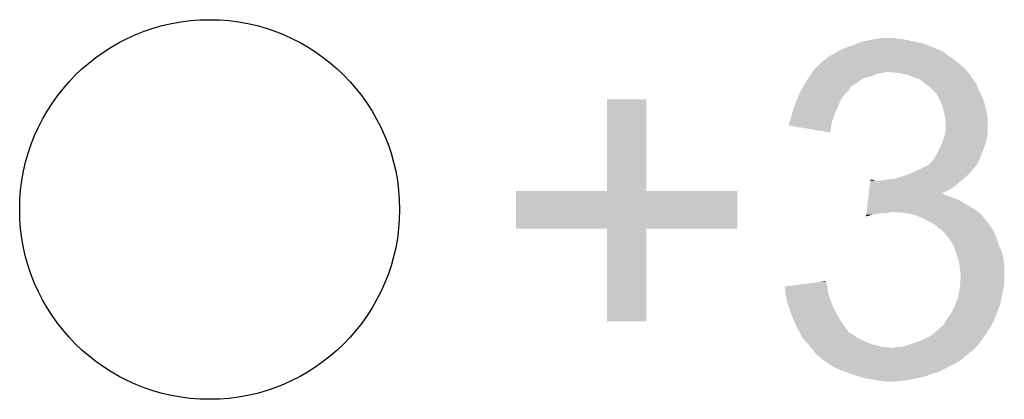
# Model space of a CAD drawing. Extents: x -9 to 122, y -9 to 65.
# Tile 274 of 308: x 95.08 to 97.94, y 37.47 to 38.57. Entities that reach past the tile are written whole.
import ezdxf

# ---------------------------------------------------------------- set-up
doc = ezdxf.new("R2010")
doc.units = 0
doc.layers.get('0').update_dxf_attribs({"linetype": 'CONTINUOUS'})
doc.layers.add('CLICKER_4_FOR_R7FA4M2A_V100_GTO', color=12, linetype='CONTINUOUS')
doc.layers.add('CLICKER_4_FOR_R7FA4M2A_V100_GTS', color=13, linetype='CONTINUOUS')

# ---------------------------------------------------------------- blocks, each defined once
blk = doc.blocks.new('ROUND_180')
blk.add_circle((0, 0), 0.5512)

msp = doc.modelspace()

# ---------------------------------------------------------------- linework, layer by layer
at = {"layer": 'CLICKER_4_FOR_R7FA4M2A_V100_GTO'}
for points in [[(97.56394, 38.5191), (97.581722, 38.52164), (97.63252, 38.5191), (97.617282, 38.52164)], [(97.46488, 38.48862), (97.49282, 38.49878), (97.745542, 38.48862), (97.720146, 38.49878)], [(97.49282, 38.49878), (97.512626, 38.506398), (97.720146, 38.49878), (97.701102, 38.506398)], [(97.512626, 38.506398), (97.525842, 38.51148), (97.701102, 38.506398), (97.6757, 38.51148)], [(97.525842, 38.51148), (97.55124, 38.51656), (97.6757, 38.51148), (97.652838, 38.51656)], [(97.55124, 38.51656), (97.56394, 38.5191), (97.652838, 38.51656), (97.63252, 38.5191)], [(97.41916, 38.460682), (97.42424, 38.46576), (97.789998, 38.460682), (97.78238, 38.46576)], [(97.42424, 38.46576), (97.431862, 38.47084), (97.78238, 38.46576), (97.77476, 38.47084)], [(97.431862, 38.47084), (97.452174, 38.480998), (97.77476, 38.47084), (97.762062, 38.480998)], [(97.452174, 38.480998), (97.452178, 38.481), (97.762062, 38.480998), (97.762058, 38.481)], [(97.452178, 38.481), (97.456412, 38.48354), (97.762058, 38.481), (97.754444, 38.48354)], [(97.456412, 38.48354), (97.460638, 38.486076), (97.754444, 38.48354), (97.7519, 38.486076)], [(97.460638, 38.486076), (97.46488, 38.48862), (97.7519, 38.486076), (97.745542, 38.48862)], [(97.38868, 38.43274), (97.40392, 38.44798), (97.823022, 38.43274), (97.80524, 38.44798)], [(97.40392, 38.44798), (97.414084, 38.458142), (97.80524, 38.44798), (97.793046, 38.458142)], [(97.414084, 38.458142), (97.419156, 38.46068), (97.793046, 38.458142), (97.79, 38.46068)], [(97.419156, 38.46068), (97.41916, 38.460682), (97.79, 38.46068), (97.789998, 38.460682)], [(97.368356, 38.404798), (97.371744, 38.40988), (97.528376, 38.404798), (97.548698, 38.40988)], [(97.371744, 38.40988), (97.376824, 38.417498), (97.548698, 38.40988), (97.566478, 38.417498)], [(97.376824, 38.417498), (97.378518, 38.42004), (97.566478, 38.417498), (97.58172, 38.42004)], [(97.378518, 38.42004), (97.380212, 38.42258), (97.58172, 38.42004), (97.594418, 38.42258)], [(97.380212, 38.42258), (97.383602, 38.427662), (97.83173, 38.42258), (97.827376, 38.427662)], [(97.383602, 38.427662), (97.38868, 38.43274), (97.827376, 38.427662), (97.823022, 38.43274)], [(97.632518, 38.42004), (97.607122, 38.42258), (97.833908, 38.42004), (97.83173, 38.42258)], [(97.655378, 38.41496), (97.632518, 38.42004), (97.83826, 38.41496), (97.833908, 38.42004)], [(97.6757, 38.40734), (97.655378, 38.41496), (97.843342, 38.40734), (97.83826, 38.41496)], [(97.690938, 38.40226), (97.6757, 38.40734), (97.846728, 38.40226), (97.843342, 38.40734)], [(97.346978, 38.369238), (97.35142, 38.376854), (97.485198, 38.369238), (97.490276, 38.376854)], [(97.35142, 38.376854), (97.352898, 38.379388), (97.490276, 38.376854), (97.49028, 38.379388)], [(97.352898, 38.379388), (97.360314, 38.3921), (97.49028, 38.379388), (97.5106, 38.3921)], [(97.360314, 38.3921), (97.363278, 38.39718), (97.5106, 38.3921), (97.51771, 38.39718)], [(97.363278, 38.39718), (97.368356, 38.404798), (97.51771, 38.39718), (97.528376, 38.404798)], [(97.70364, 38.3921), (97.690938, 38.40226), (97.853502, 38.3921), (97.846728, 38.40226)], [(97.703644, 38.392098), (97.70364, 38.3921), (97.853502, 38.392098), (97.853502, 38.3921)], [(97.707032, 38.389556), (97.703644, 38.392098), (97.85604, 38.389556), (97.853502, 38.392098)], [(97.7138, 38.38448), (97.707032, 38.389556), (97.857734, 38.38448), (97.85604, 38.389556)], [(97.71761, 38.38194), (97.7138, 38.38448), (97.85858, 38.38194), (97.857734, 38.38448)], [(97.72142, 38.3794), (97.71761, 38.38194), (97.859596, 38.3794), (97.85858, 38.38194)], [(97.73158, 38.36924), (97.72142, 38.3794), (97.86366, 38.36924), (97.859596, 38.3794)], [(97.337032, 38.346378), (97.342322, 38.359078), (97.46488, 38.346378), (97.475038, 38.359078)], [(97.342322, 38.359078), (97.3455, 38.366702), (97.475038, 38.359078), (97.482662, 38.366702)], [(97.3455, 38.366702), (97.346978, 38.369238), (97.482662, 38.366702), (97.485198, 38.369238)], [(97.739198, 38.36162), (97.73158, 38.36924), (97.86747, 38.36162), (97.86366, 38.36924)], [(97.743554, 38.354), (97.739198, 38.36162), (97.87128, 38.354), (97.86747, 38.36162)], [(97.74936, 38.343842), (97.743554, 38.354), (97.875634, 38.343842), (97.87128, 38.354)], [(96.78416, 38.077162), (96.78418, 38.343818), (96.898482, 38.077162), (96.89846, 38.343818)], [(96.78418, 38.343818), (96.784182, 38.34384), (96.89846, 38.343818), (96.784182, 38.34384)], [(97.322642, 38.30828), (97.33003, 38.3286), (97.448228, 38.30828), (97.45726, 38.3286)], [(97.33003, 38.3286), (97.3328, 38.336218), (97.45726, 38.3286), (97.460524, 38.336218)], [(97.3328, 38.336218), (97.337032, 38.346378), (97.460524, 38.336218), (97.46488, 38.346378)], [(97.752628, 38.336218), (97.74936, 38.343842), (97.8789, 38.336218), (97.875634, 38.343842)], [(97.75698, 38.326062), (97.752628, 38.336218), (97.88144, 38.326062), (97.8789, 38.336218)], [(97.759884, 38.3159), (97.75698, 38.326062), (97.88398, 38.3159), (97.88144, 38.326062)], [(97.317558, 38.28796), (97.322006, 38.30574), (97.440634, 38.28796), (97.4471, 38.30574)], [(97.322006, 38.30574), (97.322642, 38.30828), (97.4471, 38.30574), (97.448228, 38.30828)], [(97.76206, 38.308282), (97.759884, 38.3159), (97.885504, 38.308282), (97.88398, 38.3159)], [(97.7646, 38.29304), (97.76206, 38.308282), (97.888552, 38.29304), (97.885504, 38.308282)], [(97.76511, 38.290498), (97.7646, 38.29304), (97.88906, 38.290498), (97.888552, 38.29304)], [(97.31248, 38.267658), (97.312482, 38.275264), (97.435242, 38.267658), (97.436514, 38.275264)], [(97.431838, 38.247324), (97.31248, 38.267658), (97.431838, 38.247324), (97.435242, 38.267658)], [(97.312482, 38.275264), (97.313748, 38.277798), (97.436514, 38.275264), (97.43694, 38.277798)], [(97.313748, 38.277798), (97.31502, 38.280342), (97.43694, 38.277798), (97.437864, 38.280342)], [(97.31502, 38.280342), (97.317558, 38.28796), (97.437864, 38.280342), (97.440634, 38.28796)], [(97.76714, 38.280342), (97.76511, 38.290498), (97.88906, 38.280342), (97.88906, 38.290498)], [(97.76714, 38.254942), (97.76714, 38.280342), (97.88906, 38.254942), (97.88906, 38.280342)], [(97.761212, 38.229538), (97.7646, 38.2397), (97.88652, 38.229538), (97.888212, 38.2397)], [(97.7646, 38.2397), (97.765446, 38.244778), (97.888212, 38.2397), (97.88906, 38.244778)], [(97.765446, 38.244778), (97.76714, 38.254942), (97.88906, 38.244778), (97.88906, 38.254942)], [(97.736662, 38.176202), (97.754438, 38.21176), (97.868104, 38.176202), (97.88144, 38.21176)], [(97.754438, 38.21176), (97.75698, 38.216842), (97.88144, 38.21176), (97.882892, 38.216842)], [(97.75698, 38.216842), (97.761212, 38.229538), (97.882892, 38.216842), (97.88652, 38.229538)], [(97.732596, 38.17112), (97.736662, 38.176202), (97.8662, 38.17112), (97.868104, 38.176202)], [(97.696018, 38.143178), (97.706184, 38.14826), (97.84842, 38.143178), (97.853498, 38.14826)], [(97.706184, 38.14826), (97.708726, 38.148264), (97.853498, 38.14826), (97.853502, 38.148264)], [(97.708726, 38.148264), (97.712528, 38.1508), (97.853502, 38.148264), (97.856038, 38.1508)], [(97.712528, 38.1508), (97.716342, 38.153342), (97.856038, 38.1508), (97.857308, 38.153342)], [(97.716342, 38.153342), (97.726502, 38.163502), (97.857308, 38.153342), (97.86239, 38.163502)], [(97.726502, 38.163502), (97.732596, 38.17112), (97.86239, 38.163502), (97.8662, 38.17112)], [(97.635058, 38.11778), (97.650298, 38.12286), (97.824544, 38.11778), (97.83064, 38.12286)], [(97.650298, 38.12286), (97.657918, 38.1254), (97.83064, 38.12286), (97.833178, 38.1254)], [(97.657918, 38.1254), (97.675064, 38.13302), (97.833178, 38.1254), (97.840798, 38.13302)], [(97.675064, 38.13302), (97.68078, 38.13556), (97.840798, 38.13302), (97.842702, 38.13556)], [(97.68078, 38.13556), (97.696018, 38.143178), (97.842702, 38.13556), (97.84842, 38.143178)], [(97.545388, 38.08222), (97.546902, 38.09492), (97.779838, 38.08222), (97.797622, 38.09492)], [(97.546902, 38.09492), (97.548416, 38.10762), (97.797622, 38.09492), (97.812436, 38.10762)], [(97.548416, 38.10762), (97.548718, 38.110158), (97.561404, 38.10762), (97.556324, 38.110158)], [(97.548718, 38.110158), (97.54872, 38.11016), (97.556324, 38.110158), (97.54872, 38.11016)], [(97.579182, 38.10762), (97.59442, 38.11016), (97.812436, 38.10762), (97.8154, 38.11016)], [(97.59442, 38.11016), (97.61474, 38.1127), (97.8154, 38.11016), (97.818448, 38.1127)], [(97.61474, 38.1127), (97.635058, 38.11778), (97.818448, 38.1127), (97.824544, 38.11778)], [(96.52, 37.967942), (96.52002, 38.077118), (97.162598, 37.967942), (97.16262, 38.077118)], [(96.52002, 38.077118), (96.520022, 38.07714), (97.16262, 38.077118), (96.898482, 38.07714)], [(96.520022, 38.07714), (96.78416, 38.077162), (96.898482, 38.07714), (96.898482, 38.077162)], [(97.542662, 38.05936), (97.543268, 38.06444), (97.78492, 38.05936), (97.769682, 38.06444)], [(97.543268, 38.06444), (97.543874, 38.069518), (97.769682, 38.06444), (97.759524, 38.069518)], [(97.543874, 38.06952), (97.545388, 38.08222), (97.754532, 38.06952), (97.779838, 38.08222)], [(97.543874, 38.069518), (97.543874, 38.06952), (97.759524, 38.069518), (97.754532, 38.06952)], [(97.538724, 38.02634), (97.54024, 38.039042), (97.848418, 38.02634), (97.82556, 38.039042)], [(97.54024, 38.039042), (97.541754, 38.051738), (97.82556, 38.039042), (97.805242, 38.051738)], [(97.541754, 38.051738), (97.542662, 38.05936), (97.805242, 38.051738), (97.78492, 38.05936)], [(97.536004, 38.003512), (97.536604, 38.00856), (97.536004, 38.003512), (97.553778, 38.00856)], [(97.536604, 38.00856), (97.53721, 38.01364), (97.553778, 38.00856), (97.584258, 38.01364)], [(97.53721, 38.01364), (97.537514, 38.01618), (97.596958, 38.01364), (97.607118, 38.01618)], [(97.537514, 38.01618), (97.538724, 38.02634), (97.861482, 38.01618), (97.848418, 38.02634)], [(97.6503, 38.01364), (97.619822, 38.01618), (97.864748, 38.01364), (97.861482, 38.01618)], [(97.675698, 38.00856), (97.6503, 38.01364), (97.87128, 38.00856), (97.864748, 38.01364)], [(97.675704, 38.008558), (97.675698, 38.00856), (97.871282, 38.008558), (97.87128, 38.00856)], [(97.7011, 37.9984), (97.675704, 38.008558), (97.879184, 37.9984), (97.871282, 38.008558)], [(97.718882, 37.98824), (97.7011, 37.9984), (97.887088, 37.98824), (97.879184, 37.9984)], [(97.723962, 37.9857), (97.718882, 37.98824), (97.889062, 37.9857), (97.887088, 37.98824)], [(97.729042, 37.98316), (97.723962, 37.9857), (97.8916, 37.98316), (97.889062, 37.9857)], [(97.734118, 37.980622), (97.729042, 37.98316), (97.893292, 37.980622), (97.8916, 37.98316)], [(97.74682, 37.97046), (97.734118, 37.980622), (97.900068, 37.97046), (97.893292, 37.980622)], [(96.784138, 37.96792), (96.52, 37.967942), (97.162598, 37.96792), (97.162598, 37.967942)], [(96.78414, 37.967898), (96.784138, 37.96792), (96.89846, 37.967898), (97.162598, 37.96792)], [(96.78416, 37.698702), (96.78414, 37.967898), (96.898438, 37.698702), (96.89846, 37.967898)], [(97.75444, 37.96538), (97.74682, 37.97046), (97.903454, 37.96538), (97.900068, 37.97046)], [(97.756982, 37.96284), (97.75444, 37.96538), (97.905148, 37.96284), (97.903454, 37.96538)], [(97.759206, 37.9603), (97.756982, 37.96284), (97.90684, 37.9603), (97.905148, 37.96284)], [(97.77476, 37.942522), (97.759206, 37.9603), (97.91446, 37.942522), (97.90684, 37.9603)], [(97.774762, 37.94252), (97.77476, 37.942522), (97.91446, 37.94252), (97.91446, 37.942522)], [(97.789998, 37.919664), (97.774762, 37.94252), (97.92208, 37.919664), (97.91446, 37.94252)], [(97.79, 37.91966), (97.789998, 37.919664), (97.92208, 37.91966), (97.92208, 37.919664)], [(97.798468, 37.894258), (97.79, 37.91966), (97.93224, 37.894258), (97.92208, 37.91966)], [(97.805238, 37.873942), (97.798468, 37.894258), (97.935626, 37.873942), (97.93224, 37.894258)], [(97.806692, 37.863778), (97.805238, 37.873942), (97.93732, 37.863778), (97.935626, 37.873942)], [(97.80778, 37.85616), (97.806692, 37.863778), (97.93732, 37.85616), (97.93732, 37.863778)], [(97.81032, 37.840922), (97.80778, 37.85616), (97.93732, 37.840922), (97.93732, 37.85616)], [(97.81032, 37.825678), (97.81032, 37.840922), (97.93732, 37.825678), (97.93732, 37.840922)], [(97.2998, 37.80028), (97.339632, 37.805358), (97.423394, 37.80028), (97.421702, 37.805358)], [(97.339632, 37.805358), (97.37945, 37.810434), (97.421702, 37.805358), (97.4217, 37.810434)], [(97.37945, 37.810434), (97.399376, 37.812974), (97.4217, 37.810434), (97.419166, 37.812974)], [(97.399376, 37.812974), (97.41916, 37.815496), (97.419166, 37.812974), (97.41916, 37.815496)], [(97.80778, 37.795198), (97.808838, 37.807898), (97.934778, 37.795198), (97.93732, 37.807898)], [(97.808838, 37.807898), (97.81032, 37.825678), (97.93732, 37.807898), (97.93732, 37.825678)], [(97.300082, 37.797736), (97.2998, 37.80028), (97.42424, 37.797736), (97.423394, 37.80028)], [(97.300922, 37.790118), (97.300082, 37.797736), (97.42424, 37.790118), (97.42424, 37.797736)], [(97.30204, 37.779962), (97.300922, 37.790118), (97.42678, 37.779962), (97.42424, 37.790118)], [(97.30232, 37.777422), (97.30204, 37.779962), (97.427628, 37.777422), (97.42678, 37.779962)], [(97.306836, 37.7571), (97.30232, 37.777422), (97.4344, 37.7571), (97.427628, 37.777422)], [(97.80316, 37.7698), (97.80778, 37.795198), (97.9297, 37.7698), (97.934778, 37.795198)], [(97.3074, 37.754562), (97.306836, 37.7571), (97.435416, 37.754562), (97.4344, 37.7571)], [(97.315022, 37.731698), (97.3074, 37.754562), (97.44456, 37.731698), (97.435416, 37.754562)], [(97.79254, 37.74186), (97.797618, 37.75456), (97.922622, 37.74186), (97.927158, 37.75456)], [(97.797618, 37.75456), (97.8027, 37.767262), (97.927158, 37.75456), (97.929276, 37.767262)], [(97.8027, 37.767262), (97.80316, 37.7698), (97.929276, 37.767262), (97.9297, 37.7698)], [(97.3201, 37.71646), (97.315022, 37.731698), (97.453028, 37.71646), (97.44456, 37.731698)], [(97.769678, 37.70376), (97.780564, 37.719002), (97.907928, 37.70376), (97.91446, 37.719002)], [(97.780564, 37.719002), (97.78238, 37.721542), (97.91446, 37.719002), (97.915366, 37.721542)], [(97.78238, 37.721542), (97.79254, 37.74186), (97.915366, 37.721542), (97.922622, 37.74186)], [(96.898438, 37.69868), (96.78416, 37.698702), (96.898438, 37.69868), (96.898438, 37.698702)], [(97.323366, 37.70884), (97.3201, 37.71646), (97.45726, 37.70884), (97.453028, 37.71646)], [(97.333164, 37.68598), (97.323366, 37.70884), (97.4725, 37.68598), (97.45726, 37.70884)], [(97.756982, 37.685982), (97.762062, 37.691062), (97.89922, 37.685982), (97.90176, 37.691062)], [(97.762062, 37.691062), (97.768154, 37.70122), (97.90176, 37.691062), (97.90684, 37.70122)], [(97.768154, 37.70122), (97.769678, 37.70376), (97.90684, 37.70122), (97.907928, 37.70376)], [(97.33534, 37.680902), (97.333164, 37.68598), (97.476312, 37.680902), (97.4725, 37.68598)], [(97.34296, 37.668198), (97.33534, 37.680902), (97.485846, 37.668198), (97.476312, 37.680902)], [(97.34423, 37.66566), (97.34296, 37.668198), (97.48775, 37.66566), (97.485846, 37.668198)], [(97.344232, 37.665656), (97.34423, 37.66566), (97.490286, 37.665656), (97.48775, 37.66566)], [(97.34677, 37.66058), (97.344232, 37.665656), (97.4979, 37.66058), (97.490286, 37.665656)], [(97.72904, 37.660582), (97.734754, 37.665662), (97.88289, 37.660582), (97.88652, 37.665662)], [(97.734754, 37.665662), (97.7519, 37.6809), (97.88652, 37.665662), (97.896042, 37.6809)], [(97.7519, 37.6809), (97.756982, 37.685982), (97.896042, 37.6809), (97.89922, 37.685982)], [(97.350578, 37.652962), (97.34677, 37.66058), (97.50806, 37.652962), (97.4979, 37.66058)], [(97.35058, 37.65296), (97.350578, 37.652962), (97.508062, 37.65296), (97.50806, 37.652962)], [(97.360738, 37.640262), (97.35058, 37.65296), (97.533458, 37.640262), (97.508062, 37.65296)], [(97.36328, 37.63772), (97.360738, 37.640262), (97.538542, 37.63772), (97.533458, 37.640262)], [(97.368358, 37.63264), (97.36328, 37.63772), (97.553782, 37.63264), (97.538542, 37.63772)], [(97.65792, 37.6301), (97.68078, 37.63772), (97.861118, 37.6301), (97.866562, 37.63772)], [(97.68078, 37.63772), (97.706182, 37.64788), (97.866562, 37.63772), (97.873818, 37.64788)], [(97.706182, 37.64788), (97.72904, 37.660582), (97.873818, 37.64788), (97.88289, 37.660582)], [(97.370264, 37.6301), (97.368358, 37.63264), (97.561402, 37.6301), (97.553782, 37.63264)], [(97.374076, 37.62502), (97.370264, 37.6301), (97.584262, 37.62502), (97.561402, 37.6301)], [(97.37598, 37.622482), (97.374076, 37.62502), (97.60964, 37.622482), (97.584262, 37.62502)], [(97.375982, 37.62248), (97.37598, 37.622482), (97.609658, 37.62248), (97.60964, 37.622482)], [(97.383598, 37.61486), (97.375982, 37.62248), (97.845878, 37.61486), (97.853498, 37.62248)], [(97.384872, 37.612318), (97.383598, 37.61486), (97.843336, 37.612318), (97.845878, 37.61486)], [(97.386138, 37.609784), (97.384872, 37.612318), (97.83827, 37.609784), (97.843336, 37.612318)], [(97.386144, 37.609778), (97.386138, 37.609784), (97.83826, 37.609778), (97.83827, 37.609784)], [(97.391222, 37.6047), (97.386144, 37.609778), (97.83318, 37.6047), (97.83826, 37.609778)], [(97.609658, 37.62248), (97.617282, 37.622482), (97.853498, 37.62248), (97.8535, 37.622482)], [(97.617282, 37.622482), (97.624904, 37.62502), (97.8535, 37.622482), (97.856038, 37.62502)], [(97.640144, 37.62502), (97.657912, 37.630098), (97.856038, 37.62502), (97.861118, 37.630098)], [(97.657912, 37.630098), (97.65792, 37.6301), (97.861118, 37.630098), (97.861118, 37.6301)], [(97.396302, 37.599618), (97.391222, 37.6047), (97.825558, 37.599618), (97.83318, 37.6047)], [(97.405444, 37.592), (97.396302, 37.599618), (97.817938, 37.592), (97.825558, 37.599618)], [(97.41154, 37.58692), (97.405444, 37.592), (97.811166, 37.58692), (97.817938, 37.592)], [(97.4151, 37.584378), (97.41154, 37.58692), (97.807778, 37.584378), (97.811166, 37.58692)], [(97.425764, 37.57676), (97.4151, 37.584378), (97.79508, 37.57676), (97.807778, 37.584378)], [(97.429318, 37.57422), (97.425764, 37.57676), (97.79, 37.57422), (97.79508, 37.57676)], [(97.447098, 37.56406), (97.429318, 37.57422), (97.76968, 37.56406), (97.79, 37.57422)], [(97.464882, 37.55644), (97.447098, 37.56406), (97.75444, 37.55644), (97.76968, 37.56406)], [(97.479112, 37.551358), (97.464882, 37.55644), (97.744278, 37.551358), (97.75444, 37.55644)], [(97.49333, 37.54628), (97.479112, 37.551358), (97.7265, 37.54628), (97.744278, 37.551358)], [(97.50044, 37.54374), (97.49333, 37.54628), (97.719726, 37.54374), (97.7265, 37.54628)], [(97.51695, 37.53866), (97.50044, 37.54374), (97.706178, 37.53866), (97.719726, 37.54374)], [(97.533458, 37.53358), (97.51695, 37.53866), (97.68332, 37.53358), (97.706178, 37.53866)], [(97.56394, 37.5285), (97.533458, 37.53358), (97.65792, 37.5285), (97.68332, 37.53358)], [(97.576638, 37.52596), (97.56394, 37.5285), (97.63506, 37.52596), (97.65792, 37.5285)], [(97.594418, 37.523422), (97.586796, 37.52596), (97.607142, 37.523422), (97.63506, 37.52596)], [(97.607122, 37.52342), (97.594418, 37.523422), (97.607122, 37.52342), (97.607142, 37.523422)]]:
    msp.add_solid(points, dxfattribs=at)

# ---------------------------------------------------------------- block references
at = {"layer": 'CLICKER_4_FOR_R7FA4M2A_V100_GTS'}
msp.add_blockref('ROUND_180', (95.631, 38.0238), dxfattribs=at)

doc.saveas('drawing.dxf')
